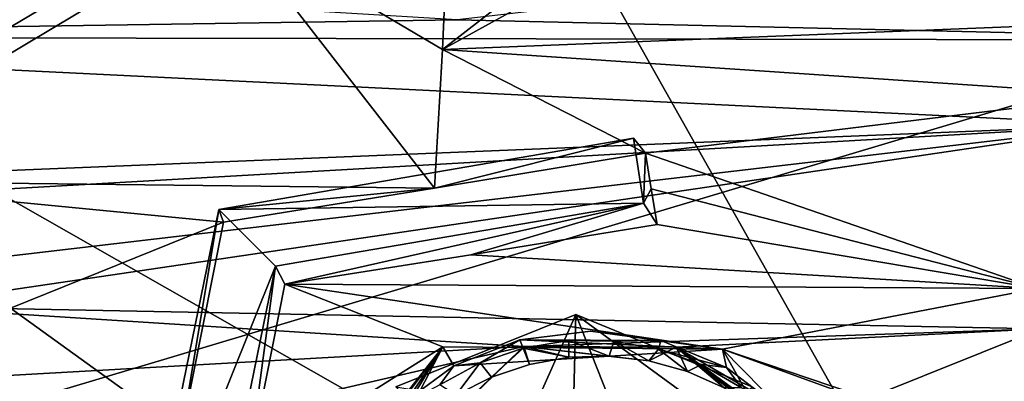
# Model space of a CAD drawing. Header units: millimetres. Extents: x -147 to 294, y -82 to 275.
# Tile 497 of 609: x 220.13 to 232.56, y 222.76 to 227.32. Entities that reach past the tile are written whole.
import ezdxf

# ---------------------------------------------------------------- set-up
doc = ezdxf.new("R2010")
doc.units = ezdxf.units.MM
doc.header["$LTSCALE"] = 67.506716
for name, color, linetype in [('1530', 7, 'CONTINUOUS'), ('1532', 7, 'CONTINUOUS'), ('1596', 7, 'CONTINUOUS'), ('1879', 7, 'CONTINUOUS'), ('2223', 7, 'CONTINUOUS'), ('2590', 7, 'CONTINUOUS'), ('2591', 7, 'CONTINUOUS'), ('2593', 7, 'CONTINUOUS'), ('2596', 7, 'CONTINUOUS'), ('2598', 7, 'CONTINUOUS'), ('2599', 7, 'CONTINUOUS'), ('3668', 7, 'CONTINUOUS'), ('3669', 7, 'CONTINUOUS'), ('3670', 7, 'CONTINUOUS'), ('3671', 7, 'CONTINUOUS'), ('3672', 7, 'CONTINUOUS'), ('3673', 7, 'CONTINUOUS'), ('557', 7, 'CONTINUOUS'), ('841', 7, 'CONTINUOUS')]:
    doc.layers.add(name, color=color, linetype=linetype)

msp = doc.modelspace()

# ---------------------------------------------------------------- linework, layer by layer
at = {"layer": '1530', "linetype": 'CONTINUOUS'}
for points in [[(224.88, 222.691, -10.364), (227.155, 223.603, -10.386), (226.17, 221.398, -10.807), (224.88, 222.691, -10.364)], [(226.17, 221.398, -10.807), (227.155, 223.603, -10.386), (227.106, 221.774, -10.816), (226.17, 221.398, -10.807)], [(227.106, 221.774, -10.816), (227.155, 223.603, -10.386), (228.027, 221.397, -11.003), (227.106, 221.774, -10.816)], [(227.155, 223.603, -10.386), (229.381, 222.69, -10.838), (228.027, 221.397, -11.003), (227.155, 223.603, -10.386)]]:
    msp.add_3dface(points, dxfattribs=at)
at = {"layer": '1532', "linetype": 'CONTINUOUS'}
for points in [[(227.155, 223.603, -10.386), (224.88, 222.691, -10.364), (229.435, 221.937, -8.407), (227.155, 223.603, -10.386)], [(229.381, 222.69, -10.838), (227.155, 223.603, -10.386), (229.435, 221.937, -8.407), (229.381, 222.69, -10.838)]]:
    msp.add_3dface(points, dxfattribs=at)
at = {"layer": '1596', "linetype": 'CONTINUOUS'}
msp.add_3dface([(213.215, 223.725, -8.89), (214.334, 229.943, -7.529), (222.688, 233.42, -7.583), (213.215, 223.725, -8.89)], dxfattribs=at)
at = {"layer": '1879', "linetype": 'CONTINUOUS'}
for points in [[(213.215, 223.725, -8.89), (222.688, 233.42, -7.583), (214.566, 223.823, -8.862), (213.215, 223.725, -8.89)], [(222.688, 233.42, -7.583), (217.316, 225.289, -8.621), (214.566, 223.823, -8.862), (222.688, 233.42, -7.583)], [(222.688, 233.42, -7.583), (222.768, 228.547, -8.242), (217.316, 225.289, -8.621), (222.688, 233.42, -7.583)], [(222.768, 228.547, -8.242), (225.368, 225.2, -8.874), (217.316, 225.289, -8.621), (222.768, 228.547, -8.242)], [(225.468, 226.949, -8.601), (225.368, 225.2, -8.874), (222.768, 228.547, -8.242), (225.468, 226.949, -8.601)], [(228.195, 228.449, -8.533), (236.519, 227.389, -9.395), (225.468, 226.949, -8.601), (228.195, 228.449, -8.533)], [(236.519, 227.389, -9.395), (234.039, 226.374, -9.305), (225.468, 226.949, -8.601), (236.519, 227.389, -9.395)], [(228.032, 225.638, -8.953), (225.368, 225.2, -8.874), (225.468, 226.949, -8.601), (228.032, 225.638, -8.953)], [(234.039, 226.374, -9.305), (228.032, 225.638, -8.953), (225.468, 226.949, -8.601), (234.039, 226.374, -9.305)], [(234.039, 226.374, -9.305), (232.98, 223.933, -9.607), (228.032, 225.638, -8.953), (234.039, 226.374, -9.305)], [(228.032, 225.638, -8.953), (232.98, 223.933, -9.607), (228.106, 225.189, -9.03), (228.032, 225.638, -8.953)], [(225.368, 225.2, -8.874), (222.705, 224.771, -8.83), (217.316, 225.289, -8.621), (225.368, 225.2, -8.874)], [(217.316, 225.289, -8.621), (222.705, 224.771, -8.83), (220.015, 223.685, -8.935), (217.316, 225.289, -8.621)], [(228.106, 225.189, -9.03), (232.98, 223.933, -9.607), (228.18, 224.739, -9.109), (228.106, 225.189, -9.03)], [(222.705, 224.771, -8.83), (222.177, 222.121, -9.272), (220.015, 223.685, -8.935), (222.705, 224.771, -8.83)], [(228.18, 224.739, -9.109), (232.98, 223.933, -9.607), (225.828, 224.358, -9.037), (228.18, 224.739, -9.109)], [(232.98, 223.933, -9.607), (223.477, 223.985, -8.992), (225.828, 224.358, -9.037), (232.98, 223.933, -9.607)], [(223.017, 221.647, -9.387), (223.477, 223.985, -8.992), (225.476, 223.197, -9.217), (223.017, 221.647, -9.387)], [(223.477, 223.985, -8.992), (232.98, 223.933, -9.607), (229.004, 223.167, -9.43), (223.477, 223.985, -8.992)], [(225.476, 223.197, -9.217), (223.477, 223.985, -8.992), (229.004, 223.167, -9.43), (225.476, 223.197, -9.217)], [(232.98, 223.933, -9.607), (233.955, 221.491, -10.125), (229.004, 223.167, -9.43), (232.98, 223.933, -9.607)], [(220.015, 223.685, -8.935), (222.177, 222.121, -9.272), (219.969, 220.595, -9.493), (220.015, 223.685, -8.935)], [(223.694, 220.251, -9.673), (223.017, 221.647, -9.387), (225.476, 223.197, -9.217), (223.694, 220.251, -9.673)], [(233.955, 221.491, -10.125), (236.396, 220.478, -10.554), (229.004, 223.167, -9.43), (233.955, 221.491, -10.125)], [(236.396, 220.478, -10.554), (230.681, 220.177, -10.094), (229.004, 223.167, -9.43), (236.396, 220.478, -10.554)]]:
    msp.add_3dface(points, dxfattribs=at)
at = {"layer": '2223', "linetype": 'CONTINUOUS'}
for points in [[(236.76, 227.067, -7.13), (236.813, 228.608, -6.91), (225.655, 227.325, -6.224), (236.76, 227.067, -7.13)], [(211.077, 228.204, -5.856), (211.492, 227.109, -6.019), (225.655, 227.325, -6.224), (211.077, 228.204, -5.856)], [(211.492, 227.109, -6.019), (236.76, 227.067, -7.13), (225.655, 227.325, -6.224), (211.492, 227.109, -6.019)], [(210.592, 225.04, -6.375), (234.143, 225.997, -7.036), (211.492, 227.109, -6.019), (210.592, 225.04, -6.375)], [(234.143, 225.997, -7.036), (236.76, 227.067, -7.13), (211.492, 227.109, -6.019), (234.143, 225.997, -7.036)], [(209.16, 224.57, -6.493), (234.143, 225.997, -7.036), (210.592, 225.04, -6.375), (209.16, 224.57, -6.493)], [(234.143, 225.997, -7.036), (209.16, 224.57, -6.493), (217.4, 224.039, -6.499), (234.143, 225.997, -7.036)], [(218.593, 223.703, -6.571), (234.143, 225.997, -7.036), (217.4, 224.039, -6.499), (218.593, 223.703, -6.571)], [(233.025, 223.422, -7.356), (234.143, 225.997, -7.036), (218.593, 223.703, -6.571), (233.025, 223.422, -7.356)], [(233.025, 223.422, -7.356), (218.593, 223.703, -6.571), (226.496, 223.201, -6.933), (233.025, 223.422, -7.356)], [(218.593, 223.703, -6.571), (219.456, 222.806, -6.742), (226.496, 223.201, -6.933), (218.593, 223.703, -6.571)], [(228.419, 223.193, -7.048), (233.025, 223.422, -7.356), (226.496, 223.201, -6.933), (228.419, 223.193, -7.048)], [(230.066, 222.234, -7.327), (233.025, 223.422, -7.356), (228.419, 223.193, -7.048), (230.066, 222.234, -7.327)], [(234.052, 220.847, -7.904), (233.025, 223.422, -7.356), (230.066, 222.234, -7.327), (234.052, 220.847, -7.904)], [(219.456, 222.806, -6.742), (219.731, 221.634, -6.956), (226.496, 223.201, -6.933), (219.456, 222.806, -6.742)], [(226.496, 223.201, -6.933), (219.731, 221.634, -6.956), (223.867, 220.66, -7.262), (226.496, 223.201, -6.933)]]:
    msp.add_3dface(points, dxfattribs=at)
at = {"layer": '2590', "linetype": 'CONTINUOUS'}
msp.add_3dface([(225.468, 226.949, -8.601), (222.768, 228.547, -8.242), (225.498, 227.615, -8.188), (225.468, 226.949, -8.601)], dxfattribs=at)
at = {"layer": '2591', "linetype": 'CONTINUOUS'}
for points in [[(228.195, 228.449, -8.533), (225.468, 226.949, -8.601), (227.224, 228.31, -8.174), (228.195, 228.449, -8.533)], [(225.468, 226.949, -8.601), (225.498, 227.615, -8.188), (227.224, 228.31, -8.174), (225.468, 226.949, -8.601)]]:
    msp.add_3dface(points, dxfattribs=at)
at = {"layer": '2593', "linetype": 'CONTINUOUS'}
for points in [[(226.496, 223.201, -6.933), (223.867, 220.66, -7.262), (226.089, 222.813, -7.298), (226.496, 223.201, -6.933)], [(226.568, 222.974, -7.295), (226.496, 223.201, -6.933), (226.089, 222.813, -7.298), (226.568, 222.974, -7.295)], [(228.419, 223.193, -7.048), (226.496, 223.201, -6.933), (228.076, 223.017, -7.37), (228.419, 223.193, -7.048)], [(228.076, 223.017, -7.37), (226.496, 223.201, -6.933), (227.573, 223.077, -7.331), (228.076, 223.017, -7.37)], [(227.573, 223.077, -7.331), (226.496, 223.201, -6.933), (227.066, 223.063, -7.306), (227.573, 223.077, -7.331)], [(227.066, 223.063, -7.306), (226.496, 223.201, -6.933), (226.568, 222.974, -7.295), (227.066, 223.063, -7.306)], [(228.565, 222.883, -7.421), (228.419, 223.193, -7.048), (228.076, 223.017, -7.37), (228.565, 222.883, -7.421)], [(230.066, 222.234, -7.327), (228.419, 223.193, -7.048), (229.91, 222.105, -7.423), (230.066, 222.234, -7.327)], [(229.91, 222.105, -7.423), (228.419, 223.193, -7.048), (229.829, 222.079, -7.64), (229.91, 222.105, -7.423)], [(229.829, 222.079, -7.64), (228.419, 223.193, -7.048), (229.452, 222.408, -7.558), (229.829, 222.079, -7.64)], [(229.452, 222.408, -7.558), (228.419, 223.193, -7.048), (229.028, 222.678, -7.485), (229.452, 222.408, -7.558)], [(229.028, 222.678, -7.485), (228.419, 223.193, -7.048), (228.565, 222.883, -7.421), (229.028, 222.678, -7.485)], [(226.089, 222.813, -7.298), (223.867, 220.66, -7.262), (225.638, 222.584, -7.316), (226.089, 222.813, -7.298)]]:
    msp.add_3dface(points, dxfattribs=at)
at = {"layer": '2596', "linetype": 'CONTINUOUS'}
for points in [[(227.341, 223.395, -8.268), (228.229, 223.276, -8.343), (226.447, 223.285, -8.237), (227.341, 223.395, -8.268)], [(225.611, 222.954, -8.25), (226.447, 223.285, -8.237), (225.944, 222.993, -8.26), (225.611, 222.954, -8.25)], [(225.944, 222.993, -8.26), (226.447, 223.285, -8.237), (226.49, 223.18, -8.257), (225.944, 222.993, -8.26)], [(226.447, 223.285, -8.237), (228.229, 223.276, -8.343), (227.635, 223.269, -8.307), (226.447, 223.285, -8.237)], [(226.49, 223.18, -8.257), (226.447, 223.285, -8.237), (227.064, 223.274, -8.273), (226.49, 223.18, -8.257)], [(227.064, 223.274, -8.273), (226.447, 223.285, -8.237), (227.635, 223.269, -8.307), (227.064, 223.274, -8.273)], [(227.635, 223.269, -8.307), (228.229, 223.276, -8.343), (228.196, 223.168, -8.36), (227.635, 223.269, -8.307)], [(228.229, 223.276, -8.343), (229.055, 222.936, -8.456), (228.196, 223.168, -8.36), (228.229, 223.276, -8.343)], [(228.196, 223.168, -8.36), (229.055, 222.936, -8.456), (228.742, 222.971, -8.429), (228.196, 223.168, -8.36)], [(224.892, 222.427, -8.308), (225.611, 222.954, -8.25), (225.435, 222.715, -8.283), (224.892, 222.427, -8.308)], [(225.435, 222.715, -8.283), (225.611, 222.954, -8.25), (225.944, 222.993, -8.26), (225.435, 222.715, -8.283)], [(228.742, 222.971, -8.429), (229.055, 222.936, -8.456), (229.246, 222.679, -8.514), (228.742, 222.971, -8.429)], [(229.055, 222.936, -8.456), (229.765, 222.394, -8.6), (229.246, 222.679, -8.514), (229.055, 222.936, -8.456)]]:
    msp.add_3dface(points, dxfattribs=at)
at = {"layer": '2598', "linetype": 'CONTINUOUS'}
for points in [[(229.004, 223.167, -9.43), (227.341, 223.395, -8.268), (226.447, 223.285, -8.237), (229.004, 223.167, -9.43)], [(229.004, 223.167, -9.43), (228.229, 223.276, -8.343), (227.341, 223.395, -8.268), (229.004, 223.167, -9.43)], [(223.694, 220.251, -9.673), (225.476, 223.197, -9.217), (223.823, 220.02, -8.704), (223.694, 220.251, -9.673)], [(223.823, 220.02, -8.704), (225.476, 223.197, -9.217), (223.97, 220.938, -8.538), (223.823, 220.02, -8.704)], [(225.476, 223.197, -9.217), (224.335, 221.743, -8.406), (223.97, 220.938, -8.538), (225.476, 223.197, -9.217)], [(225.476, 223.197, -9.217), (224.892, 222.427, -8.308), (224.335, 221.743, -8.406), (225.476, 223.197, -9.217)], [(225.476, 223.197, -9.217), (225.611, 222.954, -8.25), (224.892, 222.427, -8.308), (225.476, 223.197, -9.217)], [(225.476, 223.197, -9.217), (229.004, 223.167, -9.43), (225.611, 222.954, -8.25), (225.476, 223.197, -9.217)], [(229.004, 223.167, -9.43), (226.447, 223.285, -8.237), (225.611, 222.954, -8.25), (229.004, 223.167, -9.43)], [(229.004, 223.167, -9.43), (229.055, 222.936, -8.456), (228.229, 223.276, -8.343), (229.004, 223.167, -9.43)], [(229.004, 223.167, -9.43), (230.681, 220.177, -10.094), (229.765, 222.394, -8.6), (229.004, 223.167, -9.43)], [(229.004, 223.167, -9.43), (229.765, 222.394, -8.6), (229.055, 222.936, -8.456), (229.004, 223.167, -9.43)]]:
    msp.add_3dface(points, dxfattribs=at)
at = {"layer": '2599', "linetype": 'CONTINUOUS'}
for points in [[(227.066, 223.063, -7.306), (226.49, 223.18, -8.257), (227.064, 223.274, -8.273), (227.066, 223.063, -7.306)], [(227.573, 223.077, -7.331), (227.066, 223.063, -7.306), (227.064, 223.274, -8.273), (227.573, 223.077, -7.331)], [(227.573, 223.077, -7.331), (227.064, 223.274, -8.273), (227.635, 223.269, -8.307), (227.573, 223.077, -7.331)], [(228.076, 223.017, -7.37), (227.573, 223.077, -7.331), (227.635, 223.269, -8.307), (228.076, 223.017, -7.37)], [(228.076, 223.017, -7.37), (227.635, 223.269, -8.307), (228.196, 223.168, -8.36), (228.076, 223.017, -7.37)], [(226.089, 222.813, -7.298), (225.944, 222.993, -8.26), (226.49, 223.18, -8.257), (226.089, 222.813, -7.298)], [(226.568, 222.974, -7.295), (226.089, 222.813, -7.298), (226.49, 223.18, -8.257), (226.568, 222.974, -7.295)], [(227.066, 223.063, -7.306), (226.568, 222.974, -7.295), (226.49, 223.18, -8.257), (227.066, 223.063, -7.306)], [(228.565, 222.883, -7.421), (228.076, 223.017, -7.37), (228.196, 223.168, -8.36), (228.565, 222.883, -7.421)], [(228.565, 222.883, -7.421), (228.196, 223.168, -8.36), (228.742, 222.971, -8.429), (228.565, 222.883, -7.421)], [(225.638, 222.584, -7.316), (225.435, 222.715, -8.283), (225.944, 222.993, -8.26), (225.638, 222.584, -7.316)], [(226.089, 222.813, -7.298), (225.638, 222.584, -7.316), (225.944, 222.993, -8.26), (226.089, 222.813, -7.298)], [(229.028, 222.678, -7.485), (228.565, 222.883, -7.421), (228.742, 222.971, -8.429), (229.028, 222.678, -7.485)], [(229.028, 222.678, -7.485), (228.742, 222.971, -8.429), (229.246, 222.679, -8.514), (229.028, 222.678, -7.485)]]:
    msp.add_3dface(points, dxfattribs=at)
at = {"layer": '3668', "linetype": 'CONTINUOUS'}
for points in [[(223.017, 221.647, -9.387), (222.435, 219.685, -10.821), (223.363, 224.212, -9.842), (223.017, 221.647, -9.387)], [(223.477, 223.985, -8.992), (223.017, 221.647, -9.387), (223.363, 224.212, -9.842), (223.477, 223.985, -8.992)]]:
    msp.add_3dface(points, dxfattribs=at)
at = {"layer": '3669', "linetype": 'CONTINUOUS'}
for points in [[(227.882, 225.83, -9.934), (228.009, 225.01, -10.142), (222.646, 224.931, -9.596), (227.882, 225.83, -9.934)], [(222.646, 224.931, -9.596), (223.363, 224.212, -9.842), (221.601, 219.829, -10.699), (222.646, 224.931, -9.596)], [(228.009, 225.01, -10.142), (223.363, 224.212, -9.842), (222.646, 224.931, -9.596), (228.009, 225.01, -10.142)], [(223.363, 224.212, -9.842), (222.435, 219.685, -10.821), (221.601, 219.829, -10.699), (223.363, 224.212, -9.842)]]:
    msp.add_3dface(points, dxfattribs=at)
at = {"layer": '3670', "linetype": 'CONTINUOUS'}
for points in [[(223.477, 223.985, -8.992), (223.363, 224.212, -9.842), (228.009, 225.01, -10.142), (223.477, 223.985, -8.992)], [(225.828, 224.358, -9.037), (223.477, 223.985, -8.992), (228.009, 225.01, -10.142), (225.828, 224.358, -9.037)], [(228.18, 224.739, -9.109), (225.828, 224.358, -9.037), (228.009, 225.01, -10.142), (228.18, 224.739, -9.109)]]:
    msp.add_3dface(points, dxfattribs=at)
at = {"layer": '3671', "linetype": 'CONTINUOUS'}
for points in [[(228.032, 225.638, -8.953), (228.009, 225.01, -10.142), (227.882, 225.83, -9.934), (228.032, 225.638, -8.953)], [(228.032, 225.638, -8.953), (228.106, 225.189, -9.03), (228.009, 225.01, -10.142), (228.032, 225.638, -8.953)], [(228.106, 225.189, -9.03), (228.18, 224.739, -9.109), (228.009, 225.01, -10.142), (228.106, 225.189, -9.03)]]:
    msp.add_3dface(points, dxfattribs=at)
at = {"layer": '3672', "linetype": 'CONTINUOUS'}
for points in [[(225.368, 225.2, -8.874), (227.882, 225.83, -9.934), (222.646, 224.931, -9.596), (225.368, 225.2, -8.874)], [(225.368, 225.2, -8.874), (228.032, 225.638, -8.953), (227.882, 225.83, -9.934), (225.368, 225.2, -8.874)], [(222.705, 224.771, -8.83), (225.368, 225.2, -8.874), (222.646, 224.931, -9.596), (222.705, 224.771, -8.83)]]:
    msp.add_3dface(points, dxfattribs=at)
at = {"layer": '3673', "linetype": 'CONTINUOUS'}
for points in [[(222.177, 222.121, -9.272), (222.646, 224.931, -9.596), (221.601, 219.829, -10.699), (222.177, 222.121, -9.272)], [(222.177, 222.121, -9.272), (222.705, 224.771, -8.83), (222.646, 224.931, -9.596), (222.177, 222.121, -9.272)]]:
    msp.add_3dface(points, dxfattribs=at)
at = {"layer": '557', "linetype": 'CONTINUOUS'}
for points in [[(206.369, 237.497, -31.433), (233.68, 235.333, -36.348), (203.749, 217.597, -36.618), (206.369, 237.497, -31.433)], [(233.68, 235.333, -36.348), (233.392, 226.458, -39.086), (203.749, 217.597, -36.618), (233.68, 235.333, -36.348)], [(233.392, 226.458, -39.086), (233.146, 217.997, -41.415), (203.749, 217.597, -36.618), (233.392, 226.458, -39.086)]]:
    msp.add_3dface(points, dxfattribs=at)
at = {"layer": '841', "linetype": 'CONTINUOUS'}
for points in [[(234.161, 245.182, -31.778), (219.809, 241.46, -31.151), (233.324, 217.483, -39.727), (234.161, 245.182, -31.778)], [(219.809, 241.46, -31.151), (209.084, 231.284, -32.441), (233.324, 217.483, -39.727), (219.809, 241.46, -31.151)], [(209.084, 231.284, -32.441), (204.836, 217.355, -35.304), (233.324, 217.483, -39.727), (209.084, 231.284, -32.441)]]:
    msp.add_3dface(points, dxfattribs=at)

doc.saveas('drawing.dxf')
